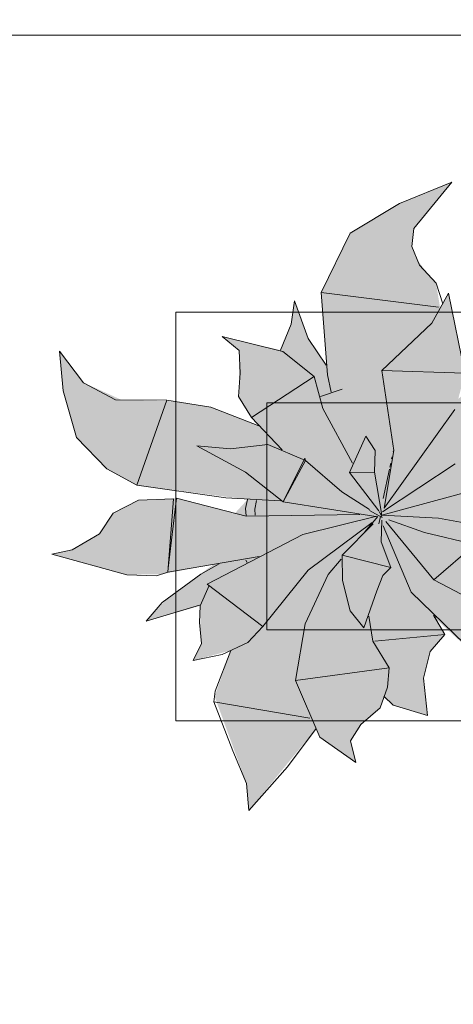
# Model space of a CAD drawing. Header units: millimetres. Extents: x -59761 to 112741, y -57975 to 46221.
# Tile 389 of 421: x 81657 to 82134, y -10067 to -8983. Entities that reach past the tile are written whole.
import ezdxf

# ---------------------------------------------------------------- set-up
doc = ezdxf.new("R2010")
doc.units = ezdxf.units.MM
for name, pattern in [('короткая штриховая', [282.222222, 141.111111, -141.111111]), ('Штриховая', [564.444447, 282.222223, -282.222223]), ('Штрихпунктирная', [670.277762, 352.777767, -176.388884, 0, -141.111112])]:
    doc.linetypes.add(name, pattern=pattern)
for name, color, linetype in [('Интерьер - Мебель', 7, 'Continuous'), ('Элемент модели - Границы зон', 7, 'Continuous'), ('Элемент Модели - Зона', 7, 'Continuous'), ('Элемент Модели - Оси', 2, 'Continuous')]:
    doc.layers.add(name, color=color, linetype=linetype)

msp = doc.modelspace()

# ---------------------------------------------------------------- hatches: boundary and pattern name
at = {"layer": 'Интерьер - Мебель', "linetype": 'Continuous', "lineweight": 0}
msp.add_hatch(color=255, dxfattribs=at).paths.add_polyline_path([(82132.2, -9161.92), (82074.96, -9185.35), (82020.64, -9217.93), (81988.78, -9283.32), (81994.17, -9363.23), (81975.41, -9335.48), (81959.32, -9292.44), (81955.69, -9318.31), (81944.05, -9346.91), (81879.91, -9331.79), (81898.52, -9347.31), (81898.24, -9390.13), (81897.63, -9397.7), (81911.96, -9421.11), (81920, -9430.06), (81866.1, -9409.55), (81825.32, -9403.05), (81769.23, -9401.64), (81727.5, -9382.62), (81701.02, -9347.87), (81704.83, -9391.67), (81719.55, -9442.88), (81752.83, -9477.57), (81785.86, -9495.58), (81907.65, -9511.28), (81893.75, -9526.55), (81829.65, -9509.89), (81787.69, -9511.92), (81759.91, -9526.25), (81745.04, -9548.96), (81714.9, -9566.58), (81692.58, -9571.37), (81774.86, -9594.15), (81813.83, -9593.45), (81870.29, -9582.69), (81818.53, -9621.28), (81796.37, -9645.3), (81855.71, -9628.39), (81855.93, -9658.32), (81857.09, -9669.92), (81847.76, -9688.65), (81889.18, -9677.55), (81871.51, -9728.17), (81906.44, -9823.85), (81909.27, -9853.92), (81983.17, -9763.36), (81987.29, -9773.04), (82026.87, -9800.8), (82020.93, -9776.97), (82032.28, -9759.2), (82053.6, -9740.68), (82057.64, -9729.36), (82067.96, -9737.6), (82105.7, -9749.02), (82101.12, -9708.18), (82108.71, -9678.66), (82124.83, -9659.87), (82113.05, -9641.14), (82181.84, -9704.8), (82205.65, -9720.6), (82251.45, -9735.87), (82310.94, -9730.08), (82360.18, -9734.85), (82383.58, -9749.34), (82346.72, -9687.54), (82290.79, -9661.9), (82282.08, -9640.06), (82269.39, -9635.1), (82316.59, -9620.11), (82291.41, -9621.33), (82261.72, -9613.76), (82244.35, -9590.84), (82273.74, -9587.47), (82323.85, -9568.35), (82376.83, -9526.31), (82329.42, -9537.88), (82288.56, -9532.7), (82267.19, -9516.38), (82271.89, -9512.58), (82251.14, -9501.8), (82185.28, -9495.17), (82225.52, -9484.89), (82283.94, -9459.8), (82303.88, -9399.75), (82335.38, -9365.1), (82299.88, -9371.33), (82254.32, -9372.74), (82213.36, -9388.5), (82199.61, -9403), (82213.39, -9362.01), (82190.65, -9365.49), (82163.62, -9376.87), (82139.37, -9400.71), (82146.76, -9372.12), (82128.72, -9283.96), (82119.56, -9300.57), (82114.98, -9272.97), (82105.84, -9263.08), (82094.1, -9246.74), (82088.42, -9232.66), (82090.54, -9212.69)])

# ---------------------------------------------------------------- linework, layer by layer
at = {"layer": 'Интерьер - Мебель', "color": 7, "linetype": 'Continuous', "lineweight": 15}
for p, q in [((82132.2, -9161.92), (82074.96, -9185.35)), ((82132.2, -9161.92), (82074.96, -9185.35)), ((82132.2, -9161.92), (82090.54, -9212.69)), ((82132.2, -9161.92), (82090.54, -9212.69)), ((82074.96, -9185.35), (82020.64, -9217.93)), ((82074.96, -9185.35), (82020.64, -9217.93)), ((82090.54, -9212.69), (82088.42, -9232.66)), ((82090.54, -9212.69), (82088.42, -9232.66)), ((82020.64, -9217.93), (81988.78, -9283.32)), ((82020.64, -9217.93), (81988.78, -9283.32)), ((82088.42, -9232.66), (82096.71, -9253.19)), ((82088.42, -9232.66), (82096.71, -9253.19)), ((82096.71, -9253.19), (82114.98, -9272.97)), ((82096.71, -9253.19), (82114.98, -9272.97)), ((82114.98, -9272.97), (82122.28, -9295.76)), ((82114.98, -9272.97), (82122.28, -9295.76)), ((81988.78, -9283.32), (82117.78, -9299.61)), ((81988.78, -9283.32), (81995.65, -9373.87)), ((81988.78, -9283.32), (82117.78, -9299.61)), ((81988.78, -9283.32), (81995.65, -9373.87)), ((82128.72, -9283.96), (82110.4, -9317.18)), ((82128.72, -9283.96), (82110.4, -9317.18)), ((82128.72, -9283.96), (82146.76, -9372.12)), ((82128.72, -9283.96), (82146.76, -9372.12)), ((81959.32, -9292.44), (81955.69, -9318.31)), ((81959.32, -9292.44), (81955.69, -9318.31)), ((81959.32, -9292.44), (81974.3, -9333.84)), ((81959.32, -9292.44), (81974.3, -9333.84)), ((81955.69, -9318.31), (81944.05, -9346.91)), ((81955.69, -9318.31), (81944.05, -9346.91)), ((82110.4, -9317.18), (82055.56, -9369.38)), ((82110.4, -9317.18), (82055.56, -9369.38)), ((81879.91, -9331.79), (81898.52, -9347.31)), ((81879.91, -9331.79), (81946.51, -9348.17)), ((81879.91, -9331.79), (81898.52, -9347.31)), ((81879.91, -9331.79), (81946.51, -9348.17)), ((81974.3, -9333.84), (81994.17, -9363.23)), ((81974.3, -9333.84), (81994.17, -9363.23)), ((81701.02, -9347.87), (81704.83, -9391.67)), ((81701.02, -9347.87), (81727.5, -9382.62)), ((81701.02, -9347.87), (81704.83, -9391.67)), ((81701.02, -9347.87), (81727.5, -9382.62)), ((81898.52, -9347.31), (81899.67, -9372.16)), ((81898.52, -9347.31), (81899.67, -9372.16)), ((81946.51, -9348.17), (81980.89, -9375.65)), ((81946.51, -9348.17), (81980.89, -9375.65)), ((81899.67, -9372.16), (81897.63, -9397.7)), ((81899.67, -9372.16), (81897.63, -9397.7)), ((81980.89, -9375.65), (81911.96, -9421.11)), ((81980.89, -9375.65), (81911.96, -9421.11)), ((81980.89, -9375.65), (81990.58, -9411.21)), ((81980.89, -9375.65), (81990.58, -9411.21)), ((81995.65, -9373.87), (81999.58, -9392.91)), ((81995.65, -9373.87), (81999.58, -9392.91)), ((82055.56, -9369.38), (82146.76, -9372.11)), ((82055.56, -9369.38), (82068.4, -9457.25)), ((82055.56, -9369.38), (82146.76, -9372.11)), ((82055.56, -9369.38), (82068.4, -9457.25)), ((81727.5, -9382.62), (81762.55, -9401.59)), ((81727.5, -9382.62), (81762.55, -9401.59)), ((81704.83, -9391.67), (81719.55, -9442.88)), ((81704.83, -9391.67), (81719.55, -9442.88)), ((81897.63, -9397.7), (81911.96, -9421.11)), ((81897.63, -9397.7), (81911.96, -9421.11)), ((82011.81, -9389.62), (81987.96, -9397.84)), ((82011.81, -9389.62), (81987.96, -9397.84)), ((81762.55, -9401.59), (81818.93, -9402.04)), ((81762.55, -9401.59), (81818.93, -9402.04)), ((81818.93, -9402.04), (81785.86, -9495.58)), ((81818.93, -9402.04), (81785.86, -9495.58)), ((81818.93, -9402.04), (81867.42, -9409.76)), ((81818.93, -9402.04), (81867.42, -9409.76)), ((81867.42, -9409.76), (81920, -9430.06)), ((81867.42, -9409.76), (81920, -9430.06)), ((81990.58, -9411.21), (82023.21, -9471.09)), ((81990.58, -9411.21), (82023.21, -9471.09)), ((81911.96, -9421.11), (81945.84, -9456.57)), ((81911.96, -9421.11), (81945.84, -9456.57)), ((82135.73, -9412.13), (82058.1, -9520.82)), ((82135.73, -9412.13), (82058.1, -9520.82)), ((81719.55, -9442.88), (81752.83, -9477.57)), ((81719.55, -9442.88), (81752.83, -9477.57)), ((82037.79, -9441.52), (82019.96, -9481.59)), ((82037.79, -9441.52), (82019.96, -9481.59)), ((82037.79, -9441.52), (82048.01, -9457.45)), ((82037.79, -9441.52), (82048.01, -9457.45)), ((81852.02, -9452.1), (81888.85, -9455.35)), ((81852.02, -9452.1), (81905.61, -9481.04)), ((81852.02, -9452.1), (81888.85, -9455.35)), ((81852.02, -9452.1), (81905.61, -9481.04)), ((81929.97, -9450.71), (81888.85, -9455.35)), ((81929.97, -9450.71), (81888.85, -9455.35)), ((81929.97, -9450.71), (81971.4, -9468.31)), ((81929.97, -9450.71), (81971.4, -9468.31)), ((82048.01, -9457.45), (82047.15, -9481.34)), ((82048.01, -9457.45), (82047.15, -9481.34)), ((82068.4, -9457.25), (82058.1, -9520.82)), ((82068.4, -9457.25), (82058.1, -9520.82)), ((82066.66, -9464.39), (82066.18, -9466.62)), ((82066.66, -9464.39), (82066.18, -9466.62)), ((82068.12, -9457.69), (82067.88, -9458.81)), ((82068.12, -9457.69), (82067.88, -9458.81)), ((81970.56, -9465.7), (81946.85, -9514.02)), ((81970.56, -9465.7), (81946.85, -9514.02)), ((81971.4, -9468.31), (81946.85, -9514.02)), ((81971.4, -9468.31), (81946.85, -9514.02)), ((81970.56, -9465.7), (81971.4, -9468.31)), ((81970.56, -9465.7), (81971.4, -9468.31)), ((81971.4, -9468.31), (82011.47, -9502.94)), ((81971.4, -9468.31), (82011.47, -9502.94)), ((82136.18, -9471.99), (82056.11, -9524.75)), ((82136.18, -9471.99), (82056.11, -9524.75)), ((82065.21, -9471.09), (82064.23, -9475.55)), ((82065.21, -9471.09), (82064.23, -9475.55)), ((81752.83, -9477.57), (81785.86, -9495.58)), ((81752.83, -9477.57), (81785.86, -9495.58)), ((81905.61, -9481.04), (81946.85, -9514.02)), ((81905.61, -9481.04), (81946.85, -9514.02)), ((82047.15, -9481.34), (82019.96, -9481.59)), ((82047.15, -9481.34), (82019.96, -9481.59)), ((82019.96, -9481.59), (82051.98, -9523.87)), ((82019.96, -9481.59), (82051.98, -9523.87)), ((82047.15, -9481.34), (82055.43, -9528.43)), ((82047.15, -9481.34), (82055.43, -9528.43)), ((82063.74, -9477.78), (82056.69, -9510.1)), ((82063.74, -9477.78), (82056.69, -9510.1)), ((81785.86, -9495.58), (81884.02, -9509.37)), ((81785.86, -9495.58), (81884.02, -9509.37)), ((82179.28, -9494.81), (82055.43, -9528.43)), ((82179.28, -9494.81), (82055.43, -9528.43)), ((82011.47, -9502.94), (82041.83, -9522.13)), ((82011.47, -9502.94), (82041.83, -9522.13)), ((81787.69, -9511.92), (81759.91, -9526.25)), ((81787.69, -9511.92), (81759.91, -9526.25)), ((81826.46, -9510.57), (81787.69, -9511.92)), ((81826.46, -9510.57), (81787.69, -9511.92)), ((81826.46, -9510.57), (81820, -9591.43)), ((81826.46, -9510.57), (81820, -9591.43)), ((81829.65, -9509.89), (81820.52, -9587.03)), ((81829.65, -9509.89), (81820.52, -9587.03)), ((81829.65, -9509.89), (81906.11, -9529.77)), ((81829.65, -9509.89), (81906.11, -9529.77)), ((81884.02, -9509.37), (81944.02, -9512.58)), ((81884.02, -9509.37), (81944.02, -9512.58)), ((81907.65, -9511.28), (81905.63, -9521.35)), ((81907.65, -9511.28), (81905.63, -9521.35)), ((81917.52, -9512.55), (81915.66, -9521.82)), ((81917.52, -9512.55), (81915.66, -9521.82)), ((81946.85, -9514.02), (82048.89, -9529.93)), ((81946.85, -9514.02), (82048.89, -9529.93)), ((81759.91, -9526.25), (81745.03, -9548.96)), ((81759.91, -9526.25), (81745.03, -9548.96)), ((81905.63, -9521.35), (81906.08, -9529.15)), ((81905.63, -9521.35), (81906.08, -9529.15)), ((82031.04, -9527.63), (81906.11, -9529.77)), ((82031.04, -9527.63), (81906.11, -9529.77)), ((81915.66, -9521.82), (81916.04, -9528.36)), ((81915.66, -9521.82), (81916.04, -9528.36)), ((82049.84, -9529.8), (81968.55, -9549.79)), ((82049.84, -9529.8), (81968.55, -9549.79)), ((82051.05, -9530.08), (82036.6, -9546.98)), ((82051.05, -9530.08), (82036.6, -9546.98)), ((82041.98, -9523.56), (82055.88, -9531.02)), ((82041.98, -9523.56), (82055.88, -9531.02)), ((82053.83, -9530.08), (82051.92, -9538)), ((82053.83, -9530.08), (82051.92, -9538)), ((82052.28, -9524.42), (82055.88, -9531.02)), ((82052.28, -9524.42), (82055.88, -9531.02)), ((82054.92, -9525.56), (82054.38, -9527.82)), ((82054.92, -9525.56), (82054.38, -9527.82)), ((82054.57, -9527.29), (82055.43, -9528.43)), ((82054.57, -9527.29), (82055.43, -9528.43)), ((82055.43, -9528.43), (82117.83, -9531.7)), ((82055.43, -9528.43), (82117.83, -9531.7)), ((82044.64, -9536.48), (81974.3, -9588.99)), ((82044.64, -9536.48), (81974.3, -9588.99)), ((82045.76, -9538.18), (82011.65, -9572.61)), ((82045.76, -9538.18), (82011.65, -9572.61)), ((82055.28, -9533.85), (82054.62, -9557.81)), ((82055.28, -9533.85), (82054.62, -9557.81)), ((82056.96, -9540.3), (82087.79, -9613.44)), ((82056.96, -9540.3), (82087.79, -9613.44)), ((82059.66, -9535.62), (82112.39, -9599.79)), ((82059.66, -9535.62), (82112.39, -9599.79)), ((82062.92, -9533.52), (82102.46, -9547.55)), ((82062.92, -9533.52), (82102.46, -9547.55)), ((82117.83, -9531.7), (82197.6, -9546.65)), ((82117.83, -9531.7), (82197.6, -9546.65)), ((81745.03, -9548.96), (81714.9, -9566.58)), ((81745.03, -9548.96), (81714.9, -9566.58)), ((81968.55, -9549.79), (81863.37, -9604.43)), ((81968.55, -9549.79), (81863.37, -9604.43)), ((82102.46, -9547.55), (82157.82, -9560.76)), ((82102.46, -9547.55), (82157.82, -9560.76)), ((82054.62, -9557.81), (82065.42, -9586.17)), ((82054.62, -9557.81), (82065.42, -9586.17)), ((82157.82, -9560.76), (82112.39, -9599.79)), ((82157.82, -9560.76), (82112.39, -9599.79)), ((81714.9, -9566.58), (81692.57, -9571.37)), ((81714.9, -9566.58), (81692.57, -9571.37)), ((81692.57, -9571.37), (81774.86, -9594.15)), ((81692.57, -9571.37), (81774.86, -9594.15)), ((82011.65, -9572.61), (82065.42, -9586.17)), ((82011.65, -9572.61), (82012.04, -9600.41)), ((82011.65, -9572.61), (82065.42, -9586.17)), ((82011.65, -9572.61), (82012.04, -9600.41)), ((81920.58, -9573.94), (81820, -9591.43)), ((81920.58, -9573.94), (81820, -9591.43)), ((81876.4, -9582), (81856.41, -9593.38)), ((81876.4, -9582), (81856.41, -9593.38)), ((81905.88, -9578.25), (81907.37, -9580.51)), ((81905.88, -9578.25), (81907.37, -9580.51)), ((82010.81, -9577.12), (81996.36, -9594.02)), ((82010.81, -9577.12), (81996.36, -9594.02)), ((81774.86, -9594.15), (81807.66, -9595.47)), ((81774.86, -9594.15), (81807.66, -9595.47)), ((81820, -9591.43), (81807.66, -9595.47)), ((81820, -9591.43), (81807.66, -9595.47)), ((81856.41, -9593.38), (81813.68, -9624.86)), ((81856.41, -9593.38), (81813.68, -9624.86)), ((81974.3, -9588.99), (81924.4, -9651.29)), ((81974.3, -9588.99), (81924.4, -9651.29)), ((81996.36, -9594.02), (81971.14, -9648.23)), ((81996.36, -9594.02), (81971.14, -9648.23)), ((82056.35, -9595.09), (82049.79, -9611.83)), ((82056.35, -9595.09), (82049.79, -9611.83)), ((82065.42, -9586.17), (82056.35, -9595.09)), ((82065.42, -9586.17), (82056.35, -9595.09)), ((81865.4, -9606), (81855.71, -9628.39)), ((81865.4, -9606), (81855.71, -9628.39)), ((81863.37, -9604.43), (81924.4, -9651.29)), ((81863.37, -9604.43), (81924.4, -9651.29)), ((82012.04, -9600.41), (82020.72, -9633.92)), ((82012.04, -9600.41), (82020.72, -9633.92)), ((82112.39, -9599.79), (82163.54, -9626.46)), ((82112.39, -9599.79), (82163.54, -9626.46)), ((82049.79, -9611.83), (82035.57, -9652.53)), ((82049.79, -9611.83), (82035.57, -9652.53)), ((82087.79, -9613.44), (82181.84, -9704.8)), ((82087.79, -9613.44), (82181.84, -9704.8)), ((81813.68, -9624.86), (81796.37, -9645.3)), ((81813.68, -9624.86), (81796.37, -9645.3)), ((81855.04, -9627.75), (81796.37, -9645.3)), ((81855.04, -9627.75), (81796.37, -9645.3)), ((81855.71, -9628.39), (81854.77, -9646.71)), ((81855.71, -9628.39), (81854.77, -9646.71)), ((82020.72, -9633.92), (82035.57, -9652.53)), ((82020.72, -9633.92), (82035.57, -9652.53)), ((82112.21, -9638.51), (82124.83, -9659.87)), ((82112.21, -9638.51), (82124.83, -9659.87)), ((81854.77, -9646.71), (81857.09, -9669.92)), ((81854.77, -9646.71), (81857.09, -9669.92)), ((81971.14, -9648.23), (81960.42, -9710.49)), ((81971.14, -9648.23), (81960.42, -9710.49)), ((82041.08, -9639.63), (82045.37, -9667.16)), ((82041.08, -9639.63), (82045.37, -9667.16)), ((82115.85, -9640.27), (82113.05, -9641.14)), ((82115.85, -9640.27), (82113.05, -9641.14)), ((81924.4, -9651.29), (81907.86, -9668.79)), ((81924.4, -9651.29), (81907.86, -9668.79)), ((82124.83, -9659.87), (82047.63, -9667.14)), ((82124.83, -9659.87), (82047.63, -9667.14)), ((82124.83, -9659.87), (82108.71, -9678.66)), ((82124.83, -9659.87), (82108.71, -9678.66)), ((81857.09, -9669.92), (81847.76, -9688.65)), ((81857.09, -9669.92), (81847.76, -9688.65)), ((81907.86, -9668.79), (81879.65, -9681.81)), ((81907.86, -9668.79), (81879.65, -9681.81)), ((82045.37, -9667.16), (82063.38, -9696.76)), ((82045.37, -9667.16), (82063.38, -9696.76)), ((81879.65, -9681.81), (81847.76, -9688.65)), ((81879.65, -9681.81), (81847.76, -9688.65)), ((81889.18, -9677.55), (81872.23, -9722.44)), ((81889.18, -9677.55), (81872.23, -9722.44)), ((82108.71, -9678.66), (82101.12, -9708.18)), ((82108.71, -9678.66), (82101.12, -9708.18)), ((82063.38, -9696.76), (81960.42, -9710.49)), ((82063.38, -9696.76), (81960.42, -9710.49)), ((82063.38, -9696.76), (82061.68, -9718.04)), ((82063.38, -9696.76), (82061.68, -9718.04)), ((81960.42, -9710.49), (81987.29, -9773.04)), ((81960.42, -9710.49), (81987.29, -9773.04)), ((82101.12, -9708.18), (82105.7, -9749.02)), ((82101.12, -9708.18), (82105.7, -9749.02)), ((81872.23, -9722.44), (81870.79, -9733.9)), ((81872.23, -9722.44), (81870.79, -9733.9)), ((82061.68, -9718.04), (82053.6, -9740.68)), ((82061.68, -9718.04), (82053.6, -9740.68)), ((81870.79, -9733.9), (81976.12, -9752.01)), ((81870.79, -9733.9), (81891.55, -9788.01)), ((81870.79, -9733.9), (81976.12, -9752.01)), ((81870.79, -9733.9), (81891.55, -9788.01)), ((82057.71, -9727.67), (82067.96, -9737.6)), ((82057.71, -9727.67), (82067.96, -9737.6)), ((82053.6, -9740.68), (82032.28, -9759.2)), ((82053.6, -9740.68), (82032.28, -9759.2)), ((82067.96, -9737.6), (82105.7, -9749.02)), ((82067.96, -9737.6), (82105.7, -9749.02)), ((81983.17, -9763.36), (81951.77, -9805.76)), ((81983.17, -9763.36), (81951.77, -9805.76)), ((82032.28, -9759.2), (82020.93, -9776.97)), ((82032.28, -9759.2), (82020.93, -9776.97)), ((81987.29, -9773.04), (82026.87, -9800.8)), ((81987.29, -9773.04), (82026.87, -9800.8)), ((82020.93, -9776.97), (82026.87, -9800.8)), ((82020.93, -9776.97), (82026.87, -9800.8)), ((81891.55, -9788.01), (81906.44, -9823.85)), ((81891.55, -9788.01), (81906.44, -9823.85)), ((81951.77, -9805.76), (81909.27, -9853.92)), ((81951.77, -9805.76), (81909.27, -9853.92)), ((81906.44, -9823.85), (81909.27, -9853.92)), ((81906.44, -9823.85), (81909.27, -9853.92))]:
    msp.add_line(p, q, dxfattribs=at)
at = {"layer": 'Интерьер - Мебель', "color": 7, "linetype": 'Continuous', "lineweight": 5}
for p, q in [((83628.77, -9304.88), (81828.77, -9304.88)), ((81828.77, -9304.88), (81828.77, -9754.88)), ((83528.77, -9404.88), (81928.77, -9404.88)), ((81928.77, -9404.88), (81928.77, -9654.88)), ((81928.77, -9654.88), (83528.77, -9654.88)), ((81828.77, -9754.88), (83628.77, -9754.88))]:
    msp.add_line(p, q, dxfattribs=at)
at = {"layer": 'Элемент модели - Границы зон', "color": 7, "linetype": 'короткая штриховая', "lineweight": 15}
for points in [[(96025, -9000), (94825, -9000), (75238.88, -9000), (75238.88, -16794.88), (75850, -16794.88), (75850, -35690.78)], [(75850, -35699.94), (75850, -16794.88), (77696.33, -16794.88), (77696.33, -14421.89), (79332.5, -14421.89), (79332.5, -11247.67), (77696.33, -11247.67), (77696.33, -9000), (80700, -9000), (80700, -9300), (81300, -9300), (81300, -9000), (89700, -9000), (89700, -9300), (90300, -9300), (90300, -9000), (94825, -9000), (96025, -9000), (96025, -18150)]]:
    msp.add_lwpolyline(points, dxfattribs=at)
at = {"layer": 'Элемент Модели - Зона', "color": 253, "linetype": 'Штриховая', "lineweight": 15, "flags": 128}
for points in [[(-8890, -17680), (-3119.74, -17680), (-3119.74, -14858.42), (142.53, -11594.86), (156.67, -11609), (156.67, -11580), (18300, -11580), (18300, -11600), (32399.73, -11600), (32399.73, -11580), (69081.36, -11580), (72316.72, -14823.47), (72320.06, -15158.11), (72320.06, -17695), (72360, -17695), (72360, -19700), (72120, -19700), (72120, -18300), (71700, -18300), (71700, -17900), (63300, -17900), (63300, -18300), (62700, -18300), (62700, -17900), (54320, -17900), (54320, -27030), (62700, -27030), (62700, -26350), (63300, -26350), (63300, -27540), (67380, -27540), (67380, -26630), (67500, -26630), (67500, -27660), (62920, -27660), (62920, -32819.89), (72120, -32819.89), (72120, -27750), (71650, -27750), (71650, -26250), (72120, -26250), (72120, -21200), (72360, -21200), (72360, -33849.94), (72120, -33849.94), (72120, -33059.89), (54320, -33059.89), (54320, -39349.94), (72120, -39349.94), (72120, -36299.94), (71700.06, -36299.94), (71700.06, -35674.44), (72120, -35674.44), (72120, -35349.94), (72360, -35349.94), (72360, -35679.94), (75850, -35679.94), (75850, -16794.88), (75238.88, -16794.88), (75238.88, -9000), (80700, -9000), (80700, -8700), (81300, -8700), (81300, -9000), (87517.1, -9000), (87517.1, -320), (85530, -320), (85530, 300), (84182.9, 300), (81300, 300), (81300, -300), (80700, -300), (80700, 212.5), (79799.78, 212.5), (72300, 212.5), (72300, -300), (71700, -300), (71700, 212.5), (63300, 212.5), (63300, -300), (62700, -300), (62700, 212.5), (54300, 212.5), (54300, -300), (53700, -300), (53700, 212.5), (45650, 212.5), (45650, -300), (45050, -300), (44950, -300), (44950, -5367.2), (32450.06, -5367.2), (32450.06, -200), (32450.06, 7690), (32460.06, 7690), (32460.06, 13850), (29720, 13850), (29720, 5730), (28964.53, 5730), (28964.53, 212), (27300.06, 212), (27300.06, -300), (26700.06, -300), (26700.06, 212), (18300, 212), (18300, -300), (17700, -300), (17700, 212), (16025.03, 212), (16025.03, -7500), (16025.03, -9042.59), (9300, -9042.59), (9300, -9300), (8700, -9300), (8700, -9042.59), (300, -9042.59), (300, -9300), (-300, -9300), (-300, -9042.59), (-8250, -9042.59), (-8250, -9300), (-8850, -9300), (-8850, -9042.59), (-8890, -9042.59)], [(75850, -35690.78), (75850, -35699.94), (77410, -35699.94), (77410, -35679.94), (80725, -35679.94), (80725, -29900), (80700, -29900), (80700, -28400), (80725, -28400), (80725, -27750), (80650, -27750), (80650, -26250), (80725, -26250), (80725, -25600), (80700, -25600), (80700, -24100), (80725, -24100), (80725, -18300), (80700, -18300), (80700, -17700), (81300, -17700), (81300, -18175), (89700, -18175), (89700, -17700), (90300, -17700), (90300, -18175), (96025, -18175), (96025, -9000), (93380.68, -9000), (90300, -9000), (90300, -9300), (89700, -9300), (89700, -9000), (81300, -9000), (81300, -9300), (80700, -9300), (80700, -9000), (77696.33, -9000), (77696.33, -11247.67), (79332.5, -11247.67), (79332.5, -14421.89), (77696.33, -14421.89), (77696.33, -16794.88), (75850, -16794.88)]]:
    msp.add_lwpolyline(points, close=True, dxfattribs=at)
at = {"layer": 'Элемент Модели - Оси', "color": 7, "linetype": 'Штрихпунктирная', "lineweight": 15}
msp.add_line((-57760.58, -9000), (110650, -9000), dxfattribs=at)

doc.saveas('drawing.dxf')
